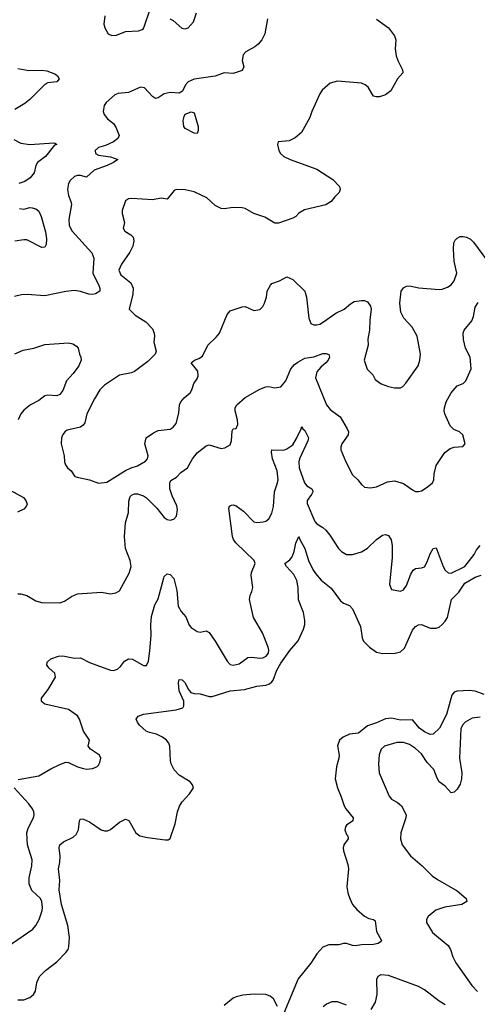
# Model space of a CAD drawing. Header units: inches. Extents: x 2001573 to 2220545, y 644482 to 846830.
# Tile 661 of 755: x 2144242 to 2147305, y 770444 to 777024. Entities that reach past the tile are written whole.
import ezdxf

# ---------------------------------------------------------------- set-up
doc = ezdxf.new("R2010")
doc.units = ezdxf.units.IN
doc.header["$MEASUREMENT"] = 0
doc.layers.add('C1747', color=7, linetype='Continuous')

msp = doc.modelspace()

# ---------------------------------------------------------------- linework, layer by layer
at = {"layer": 'C1747', "color": 5}
for points, elevation in [([(2145899.5, 777030), (2145883.2, 776930), (2145862.3, 776890), (2145839, 776861), (2145816.6, 776843.4), (2145754.9, 776810), (2145737, 776790), (2145731.9, 776751.9), (2145742, 776710), (2145730, 776685.2), (2145670, 776664.5), (2145610, 776669.4), (2145550, 776646), (2145410, 776627.6), (2145370, 776609.2), (2145350.8, 776590), (2145332.7, 776547.3), (2145310, 776534), (2145250, 776537.2), (2145210, 776529.3), (2145170, 776502.7), (2145150, 776498), (2145130, 776511.5), (2145077.6, 776570), (2145050, 776573.6), (2144970, 776537.7), (2144902, 776530), (2144878, 776522), (2144822, 776470), (2144807.7, 776450), (2144802, 776410), (2144808.2, 776390), (2144830, 776360.7), (2144870.7, 776330), (2144886.4, 776306.4), (2144908.2, 776250), (2144898.4, 776230), (2144870, 776208.2), (2144816.7, 776183.3), (2144770, 776169.4), (2144748.4, 776150), (2144750.6, 776130.6), (2144770, 776118), (2144850, 776108), (2144898.8, 776090), (2144870.7, 776070), (2144827.7, 776050), (2144741.3, 776018.7), (2144690, 775973), (2144650, 775983.1), (2144630, 775983.1), (2144610, 775975.3), (2144579.6, 775950), (2144569.1, 775930), (2144563.2, 775890), (2144569.1, 775850), (2144585.2, 775810), (2144588.3, 775790), (2144571.2, 775690), (2144573.8, 775650), (2144594, 775610), (2144725.9, 775465.9), (2144738.8, 775430), (2144731.1, 775330), (2144771.5, 775248.5), (2144778.9, 775230), (2144779.6, 775210), (2144750, 775192.1), (2144730, 775188.5), (2144705.1, 775190), (2144650, 775206.8), (2144610, 775213.4), (2144552.1, 775207.9), (2144410, 775177.8), (2144292.8, 775187.2), (2144255.4, 775184.6), (2144206.5, 775173.5)], 260), ([(2146630, 777027.7), (2146710, 776970.7), (2146750, 776916), (2146759.3, 776890), (2146755.8, 776830), (2146762, 776782), (2146771.8, 776751.8), (2146802.8, 776690), (2146806, 776670), (2146770, 776629.2), (2146724.9, 776550), (2146690, 776523.1), (2146650, 776507.8), (2146627.8, 776507.8), (2146610, 776514), (2146573, 776573), (2146554.5, 776590), (2146530, 776600.9), (2146370, 776612.6), (2146320.9, 776599.1), (2146266.7, 776553.3), (2146250.4, 776529.7), (2146196.3, 776410), (2146184, 776370), (2146127.7, 776270), (2146085.8, 776234.2), (2146044.9, 776215.1), (2145971.1, 776208.9), (2145966.8, 776190), (2145976.3, 776150), (2145987.7, 776130), (2146010, 776110.7), (2146052, 776090), (2146230, 776024.4), (2146337, 775957), (2146383, 775910), (2146387.7, 775890), (2146381, 775870), (2146350, 775841.2), (2146327.3, 775810), (2146291.9, 775788.1), (2146147.3, 775752.7), (2146110, 775732.3), (2146090.5, 775709.5), (2146070, 775697.2), (2145975.2, 775664.8), (2145950, 775663.7), (2145883.7, 775703.7), (2145810, 775728.2), (2145750, 775761.6), (2145730, 775767.6), (2145670, 775769.6), (2145610, 775759.6), (2145590, 775762.9), (2145550, 775782.9), (2145494, 775834), (2145410, 775873.3), (2145350, 775887.3), (2145290.4, 775889.6), (2145276.4, 775883.6), (2145230, 775825.2), (2145190, 775831.6), (2145130, 775821.5), (2144991.6, 775828.4), (2144970, 775826.6), (2144950, 775813.3), (2144928.3, 775750), (2144928.2, 775728.2), (2144943.6, 775670), (2144935.5, 775630), (2144946, 775610), (2144987, 775587), (2145002, 775570), (2145006.2, 775546.2), (2144999, 775510), (2144979.3, 775470), (2144922.7, 775390), (2144905.6, 775350), (2144920.2, 775320.2), (2144985.4, 775265.4), (2145000.7, 775230), (2145000.1, 775190), (2144974.8, 775090), (2145014, 775050), (2145085.5, 775005.5), (2145130, 774959.1), (2145142.6, 774930), (2145144.9, 774910), (2145140.3, 774870), (2145155.3, 774810), (2145148.5, 774790), (2145100.6, 774739.4), (2145010, 774672.6), (2144990, 774664.2), (2144910, 774648.7), (2144810, 774582.6), (2144779.6, 774550), (2144742.8, 774490), (2144691.8, 774390), (2144677.6, 774330), (2144666.5, 774313.5), (2144650, 774302), (2144559.6, 774280.4), (2144546.9, 774273.1), (2144530, 774252.3), (2144522.3, 774230), (2144519.6, 774190), (2144539.5, 774110), (2144542.6, 774070), (2144548.8, 774050), (2144563, 774030), (2144587.7, 774010), (2144612.1, 773972.1), (2144626.3, 773966.3), (2144710.2, 773950.2), (2144770, 773927.2), (2144825.9, 773934.1), (2144950, 774012.5), (2144987.3, 774030), (2145030, 774042.9), (2145085.1, 774074.9), (2145097.6, 774090), (2145102.5, 774110), (2145079.8, 774190), (2145088.6, 774230), (2145137, 774263), (2145170, 774279.5), (2145250, 774288.5), (2145270, 774300.4), (2145290, 774325.5), (2145306.2, 774393.8), (2145312.7, 774450), (2145320.8, 774470), (2145342, 774498), (2145382.6, 774530), (2145394.7, 774550), (2145407.9, 774592.1), (2145430, 774624), (2145436.8, 774643.2), (2145435.4, 774675.4), (2145389.3, 774730), (2145411.6, 774748.4), (2145440.8, 774759.2), (2145465.4, 774774.6), (2145500.7, 774850), (2145557.9, 774902.1), (2145579.3, 774930), (2145630, 775053), (2145650, 775078), (2145730, 775105.5), (2145750, 775108), (2145810, 775080.5), (2145850, 775087.7), (2145870, 775107.3), (2145880.5, 775130), (2145893, 775170), (2145898.7, 775210), (2145920.9, 775250), (2145930, 775260.7), (2145980.1, 775279.9), (2146030, 775306), (2146070, 775288.7), (2146149.4, 775209.4), (2146161.5, 775170), (2146177.3, 775030), (2146190, 774994), (2146210, 774984.4), (2146230, 774984.2), (2146250, 774990.3), (2146275.3, 775004.7), (2146356.9, 775063.1), (2146413, 775090), (2146454.8, 775125.2), (2146480, 775140), (2146528.7, 775148.7), (2146550, 775148.2), (2146570, 775139.1), (2146590, 775110.8), (2146594.3, 775090), (2146584.7, 775015.3), (2146583.2, 774950), (2146572.9, 774890), (2146573.1, 774850), (2146548.4, 774750), (2146568.5, 774688.5), (2146606, 774650), (2146620.7, 774620.7), (2146661, 774590), (2146710, 774572), (2146750, 774563.1), (2146790, 774564.4), (2146806, 774574), (2146825.6, 774594.4), (2146907.6, 774710), (2146919.8, 774750), (2146925.3, 774790), (2146901.7, 774910), (2146868.6, 774970), (2146813.6, 775030), (2146793.3, 775070), (2146786.2, 775130), (2146796, 775210), (2146810, 775232.2), (2146830, 775244.2), (2146850, 775246), (2146912.9, 775232.9), (2147050, 775220.9), (2147070, 775223.1), (2147104.2, 775235.8), (2147130, 775253), (2147150, 775278.8), (2147168.2, 775330), (2147149.1, 775410), (2147144.1, 775490), (2147147.5, 775532.5), (2147155.5, 775550), (2147170, 775565.2), (2147190, 775574.7), (2147210, 775576), (2147231.4, 775571.4), (2147258.2, 775558.2), (2147278.1, 775538.1), (2147410, 775360.4)], 280), ([(2144811.3, 777050), (2144805.8, 776994.2), (2144812.4, 776970), (2144835.3, 776930), (2144858, 776918), (2144890, 776920.7), (2144950, 776944.7), (2145038, 776950), (2145061.1, 776958.9), (2145070, 776965.7), (2145077.6, 776982.4), (2145110, 777081.6)], 260), ([(2145247.3, 777030), (2145270, 777018), (2145328.1, 776968.1), (2145350, 776964), (2145369.2, 776970), (2145405.7, 777010), (2145425.7, 777070)], 260), ([(2144230, 776698.8), (2144303.8, 776683.8), (2144390, 776686.9), (2144423.4, 776683.4), (2144481.3, 776661.3), (2144494.8, 776650), (2144506.8, 776630), (2144491.3, 776610), (2144430, 776601.7), (2144410, 776591.8), (2144309.6, 776490.4), (2144276.8, 776463.2), (2144210, 776423.9)], 240), ([(2144203.8, 776223.8), (2144250, 776198.8), (2144311, 776191), (2144470, 776200.4), (2144479.5, 776199.5), (2144490.8, 776190.8), (2144475.2, 776184.8), (2144465.4, 776174.6), (2144414, 776110), (2144361.1, 776070), (2144350.7, 776050), (2144338.9, 776001.1), (2144313.5, 775966.5), (2144277.2, 775942.8), (2144236, 775930)], 240), ([(2144242, 775762), (2144270, 775758), (2144310, 775768.5), (2144326.9, 775766.9), (2144350, 775759.3), (2144370, 775744), (2144385.3, 775710), (2144414.1, 775605.9), (2144420.9, 775559.1), (2144418.4, 775521.6), (2144410, 775505.2), (2144390, 775502), (2144290, 775552.3), (2144270, 775554.2), (2144210, 775543.9)], 240), ([(2144230, 773187.6), (2144250, 773187.7), (2144290, 773176.9), (2144350, 773140.9), (2144389.2, 773129.2), (2144510, 773126.7), (2144542.9, 773137.1), (2144590, 773170.2), (2144630, 773187.9), (2144790, 773197.6), (2144850, 773187.2), (2144886.7, 773193.3), (2144910, 773208), (2144975.7, 773324.3), (2144987.6, 773370), (2144981.4, 773410), (2144950.8, 773490), (2144943.1, 773570), (2144950, 773661), (2144969.8, 773730), (2144973.4, 773806.6), (2144982.6, 773837.4), (2144990, 773846.7), (2145010, 773855.6), (2145030, 773856.1), (2145070, 773842), (2145090, 773828.9), (2145158.9, 773758.9), (2145210, 773697.1), (2145230, 773684.9), (2145250, 773680.4), (2145273.6, 773686.4), (2145292.6, 773707.4), (2145298.7, 773750), (2145294.3, 773774.3), (2145261.8, 773841.8), (2145246, 773890), (2145246.6, 773930), (2145254.5, 773945.5), (2145292.1, 773967.9), (2145321, 773999), (2145366, 774030), (2145399.7, 774090), (2145430, 774130.5), (2145490, 774177.3), (2145510, 774184), (2145590, 774158), (2145616.1, 774163.9), (2145650, 774183.8), (2145660.4, 774210), (2145663.3, 774276.7), (2145670, 774290.4), (2145690, 774293), (2145701.5, 774318.5), (2145700.7, 774350), (2145683.9, 774410), (2145684, 774430), (2145695.1, 774450), (2145750, 774499.5), (2145850, 774554.9), (2145890, 774570.4), (2145910, 774573), (2145950, 774563), (2145990, 774570.4), (2146023.1, 774610), (2146056.5, 774690), (2146080.8, 774719.2), (2146103.7, 774736.3), (2146150, 774761.5), (2146210, 774771.6), (2146270, 774793.4), (2146293.5, 774793.5), (2146310, 774786), (2146315.3, 774770), (2146307.2, 774750), (2146291.4, 774730), (2146257.6, 774702.4), (2146231.3, 774670), (2146222.4, 774630), (2146294.9, 774450), (2146320, 774420), (2146387.4, 774370), (2146434.3, 774290), (2146441.5, 774270), (2146439.6, 774250), (2146398.9, 774190), (2146390.4, 774170), (2146390.4, 774150), (2146424.6, 774070), (2146470, 773981.6), (2146505.5, 773950), (2146530, 773917.3), (2146550, 773899.1), (2146590, 773896.3), (2146630, 773902), (2146704.1, 773935.9), (2146750, 773942), (2146810, 773924.4), (2146870, 773882), (2146890, 773872.2), (2146910, 773870.4), (2146930, 773876.4), (2146970, 773900.4), (2147005.1, 773930), (2147013.3, 773950), (2147015.6, 773990), (2147030, 774046), (2147087.9, 774132), (2147122.2, 774157.8), (2147150, 774166.7), (2147207.3, 774172.7), (2147223.7, 774190), (2147206.6, 774250), (2147186, 774270), (2147146.5, 774286.5), (2147122.4, 774310), (2147088, 774390), (2147083, 774410), (2147084.2, 774430), (2147095.4, 774470), (2147130, 774530.6), (2147170, 774576.3), (2147210, 774593.4), (2147226.6, 774610), (2147263.5, 774690), (2147255.8, 774770), (2147224.6, 774830), (2147212.4, 774887.6), (2147209.7, 774930), (2147216.9, 774950), (2147268, 775012), (2147278.5, 775041.5), (2147290, 775102.8), (2147310, 775134.9)], 260), ([(2144210, 774792.2), (2144264.7, 774815.3), (2144338, 774830), (2144410, 774854.2), (2144570, 774865.5), (2144598.4, 774858.4), (2144623.4, 774843.4), (2144632.7, 774830), (2144641.6, 774790), (2144652.4, 774770), (2144653.7, 774750), (2144637.4, 774710), (2144600.7, 774659.3), (2144555.6, 774610), (2144530, 774545.1), (2144510, 774519.7), (2144490, 774511.1), (2144430, 774515.1), (2144410, 774509.7), (2144370, 774479.7), (2144314.9, 774450), (2144270, 774415.8), (2144249.1, 774390), (2144231.2, 774350)], 260), ([(2144232.6, 771947.4), (2144370, 771970.4), (2144450, 772018), (2144510, 772047.7), (2144550, 772062), (2144570, 772060.5), (2144630, 772030.5), (2144670, 772020.5), (2144690, 772016.3), (2144730, 772018.8), (2144758, 772030), (2144770, 772042), (2144779.3, 772060.7), (2144785.2, 772090), (2144776, 772110), (2144717.2, 772150), (2144701.2, 772170), (2144709.4, 772210), (2144669.8, 772269.8), (2144643, 772350), (2144630, 772371.6), (2144570, 772415.1), (2144409.6, 772449.6), (2144387.5, 772467.5), (2144387.8, 772490), (2144432.5, 772547.5), (2144482.4, 772630), (2144476.6, 772656.6), (2144439.6, 772690), (2144424.2, 772710), (2144425.1, 772730), (2144450, 772752.4), (2144502, 772770), (2144530, 772773.1), (2144610, 772757), (2144650, 772760.3), (2144709.3, 772729.3), (2144850, 772677.1), (2144870, 772675.5), (2144896.3, 772683.7), (2144917.7, 772702.3), (2144942.7, 772737.3), (2144970, 772752.7), (2144998, 772750), (2145070, 772708), (2145090, 772707.7), (2145103.3, 772736.7), (2145112.9, 772807.1), (2145122.9, 772910), (2145119.2, 772979.2), (2145123.2, 773036.8), (2145147.3, 773112.7), (2145170, 773154), (2145206.4, 773293.6), (2145210, 773303), (2145230, 773320.5), (2145250, 773316.4), (2145272.8, 773290), (2145293.6, 773210), (2145303.8, 773103.8), (2145322, 773070), (2145353.8, 773033.8), (2145376.7, 772976.7), (2145390, 772962), (2145430, 772936.3), (2145450, 772930.8), (2145490, 772941), (2145510, 772927.7), (2145550, 772870.4), (2145630, 772736.3), (2145650, 772715.5), (2145670, 772710.4), (2145710, 772719.5), (2145770, 772762), (2145795.4, 772764.6), (2145850, 772756.5), (2145870, 772758.6), (2145891, 772770), (2145906.2, 772790), (2145909.8, 772810), (2145905.3, 772830), (2145866.2, 772926.2), (2145806.3, 773030), (2145780.7, 773150), (2145783.6, 773176.4), (2145796.6, 773203.4), (2145802.6, 773230), (2145790.7, 773310), (2145792.9, 773330), (2145817.1, 773390), (2145810.8, 773410), (2145689.1, 773529.1), (2145672.8, 773550), (2145666, 773570), (2145640.9, 773759.1), (2145646, 773774), (2145659.1, 773780.9), (2145670, 773783.1), (2145690, 773774.3), (2145739.1, 773739.1), (2145810, 773668.2), (2145830, 773663.8), (2145872.3, 773667.7), (2145890, 773672.2), (2145910, 773688), (2145930, 773726.8), (2145940.3, 773770), (2145946.9, 773870), (2145968.5, 773930), (2145970.8, 773949.2), (2145966.3, 774010), (2145935, 774090), (2145926.7, 774133.3), (2145929.6, 774150.4), (2146010, 774148.4), (2146030, 774155.5), (2146070, 774183.5), (2146095.4, 774224.6), (2146126.6, 774290), (2146130, 774306), (2146138, 774290), (2146150, 774279.3), (2146174.5, 774230), (2146170.2, 774210), (2146115, 774090), (2146110.1, 774070), (2146111.4, 774030), (2146147.2, 773930), (2146163.2, 773910), (2146197, 773890), (2146201.1, 773881.1), (2146203.9, 773870), (2146194, 773850), (2146165, 773810), (2146165, 773790), (2146216.5, 773670), (2146230, 773654), (2146270.2, 773630.2), (2146290, 773612.7), (2146318.4, 773578.4), (2146376.4, 773490), (2146394.9, 773470), (2146430, 773450.3), (2146470, 773450.3), (2146530, 773467.9), (2146570, 773491.6), (2146630, 773550.3), (2146670, 773578.4), (2146690, 773583.8), (2146710, 773576.3), (2146728.9, 773548.9), (2146735.3, 773510), (2146733.6, 773430), (2146715.8, 773250), (2146730, 773216), (2146790, 773204.9), (2146810, 773213.4), (2146830, 773243.8), (2146860.7, 773319.3), (2146875.6, 773344.4), (2146890, 773357.1), (2146930, 773360.5), (2146950, 773368), (2146970, 773402), (2146990, 773454), (2147010, 773490.6), (2147030, 773494.8), (2147076, 773370), (2147090, 773345.2), (2147110, 773326.5), (2147130, 773325.5), (2147220.3, 773370), (2147283.1, 773450), (2147298, 773482), (2147324.2, 773510)], 240), ([(2144179, 773879), (2144267.3, 773830), (2144283, 773810), (2144292.7, 773787.3), (2144286, 773770), (2144270, 773754), (2144227.5, 773732.5)], 260), ([(2144230, 770474.9), (2144270, 770473.7), (2144310, 770488.5), (2144334, 770510), (2144348.2, 770531.8), (2144358, 770590), (2144374.5, 770630), (2144416, 770670), (2144490, 770728.8), (2144550.6, 770789.4), (2144566.9, 770810), (2144571.9, 770828.1), (2144575.2, 770890), (2144564.9, 770970), (2144521.4, 771110), (2144505.8, 771210), (2144510.3, 771270.3), (2144503, 771350), (2144511.6, 771391.6), (2144513.6, 771433.6), (2144505.6, 771490), (2144512, 771510), (2144535.1, 771530), (2144599.7, 771560.3), (2144620.7, 771579.3), (2144635.8, 771610), (2144642, 771670), (2144650, 771682.8), (2144670, 771681.6), (2144710, 771664.4), (2144787.3, 771610), (2144810, 771602.4), (2144830, 771603.7), (2144850, 771612.4), (2144910, 771661.3), (2144950, 771680.5), (2144971.6, 771671.6), (2145019.1, 771590), (2145046, 771570), (2145098, 771558), (2145215.9, 771544.1), (2145236.2, 771543.8), (2145250, 771551), (2145282.6, 771650), (2145297.6, 771730), (2145312.3, 771767.7), (2145330, 771796.4), (2145378.4, 771850), (2145405.2, 771890), (2145399.3, 771910), (2145382.7, 771930), (2145310, 771975.1), (2145275.1, 772010), (2145256.2, 772050), (2145251.8, 772070), (2145247.6, 772170), (2145239.6, 772190), (2145223.6, 772210), (2145198.4, 772230), (2145157, 772250), (2145110, 772259.8), (2145088.9, 772268.9), (2145044.2, 772310), (2145029.6, 772330), (2145022, 772350), (2145036, 772370), (2145070, 772383.1), (2145290, 772411.8), (2145334.5, 772425.5), (2145340.9, 772439.1), (2145339.7, 772470), (2145310, 772538), (2145304.4, 772595.6), (2145310, 772614), (2145330, 772612.7), (2145350, 772593), (2145370.2, 772550.2), (2145387.4, 772527.4), (2145410, 772520.9), (2145450, 772518.6), (2145510, 772500.4), (2145530, 772500.9), (2145650, 772538.3), (2145747, 772547), (2145829.5, 772570.5), (2145890, 772576.9), (2145913.6, 772586.4), (2145930, 772599.9), (2145937.8, 772610), (2145963.2, 772676.8), (2145990, 772724.6), (2146050, 772808.9), (2146106, 772874), (2146140.4, 772950), (2146150, 772982), (2146150.4, 773010), (2146141.4, 773061.4), (2146108.1, 773148.1), (2146105.5, 773230), (2146097.1, 773277.1), (2146077.3, 773317.3), (2146026.9, 773370), (2146017, 773390), (2146050, 773413.4), (2146065.3, 773434.7), (2146079.8, 773470), (2146090, 773526.8), (2146110, 773571.3), (2146117.1, 773550), (2146151.1, 773490), (2146175.4, 773410), (2146203.5, 773350), (2146222.1, 773322.1), (2146259.5, 773279.5), (2146325.9, 773225.9), (2146390, 773140.5), (2146410, 773125.5), (2146450.2, 773110.2), (2146470, 773087.3), (2146523.6, 772970), (2146533.1, 772893.1), (2146543.6, 772870), (2146582.8, 772830), (2146630, 772796.8), (2146670, 772788.6), (2146755.3, 772790), (2146790, 772799.6), (2146816.5, 772823.5), (2146870, 772945.5), (2146890, 772968.4), (2146910, 772979.3), (2146930, 772981.3), (2146990, 772958), (2147030, 772957.4), (2147050, 772964.9), (2147070, 772982.4), (2147090, 773003.6), (2147104.2, 773030), (2147132.6, 773150), (2147180.6, 773199.4), (2147222, 773258), (2147290, 773298.4), (2147330, 773312.9)], 220), ([(2147350, 772513.7), (2147290, 772537), (2147250, 772541.6), (2147170, 772535.9), (2147150, 772529.8), (2147132.9, 772510), (2147098.3, 772381.7), (2147050.7, 772289.3), (2147010, 772249.7), (2146990, 772246.9), (2146950, 772263.9), (2146917.2, 772290), (2146870, 772344.7), (2146790, 772342.2), (2146730, 772356.8), (2146690, 772350.9), (2146630, 772324.2), (2146570, 772304.4), (2146510, 772255.8), (2146450, 772248.4), (2146406, 772230), (2146382, 772210), (2146369.1, 772170.9), (2146379.6, 772110), (2146378.3, 772090), (2146362.8, 772030), (2146353.4, 771950), (2146369.1, 771890), (2146394.4, 771830), (2146412.9, 771770), (2146424.2, 771750), (2146473.4, 771690), (2146470.5, 771669.5), (2146430, 771641.2), (2146422, 771630), (2146418, 771610), (2146430, 771578), (2146438, 771570), (2146441, 771550), (2146410.8, 771510), (2146407.7, 771490), (2146408, 771470), (2146437.3, 771377.3), (2146441.7, 771350), (2146432.2, 771230), (2146437.6, 771190), (2146450.4, 771150), (2146470, 771110.8), (2146497.2, 771077.2), (2146550, 771033), (2146577.5, 771017.5), (2146610.5, 771010.5), (2146620.7, 771000.7), (2146630.4, 770930.3), (2146662.8, 770870), (2146657.5, 770862.5), (2146642, 770850), (2146610, 770844.2), (2146530, 770842.4), (2146490, 770835.1), (2146470, 770836.2), (2146430, 770849.3), (2146410, 770849.3), (2146378.5, 770841.5), (2146310, 770842), (2146270, 770826), (2146230, 770780.9), (2146190, 770719.5), (2146106.5, 770613.5), (2146010, 770385.2)], 220), ([(2147323.6, 772363.6), (2147270, 772356.2), (2147222.4, 772330), (2147206, 772310), (2147194.7, 772285.3), (2147184.5, 772090), (2147201, 771990), (2147199.7, 771950), (2147190, 771916), (2147170, 771882), (2147150, 771860.9), (2147130, 771858), (2147090, 771901.3), (2147050, 771929.7), (2147035, 771955), (2147012.5, 772012.5), (2146970, 772059.9), (2146930, 772117.7), (2146890, 772153.4), (2146850, 772179.3), (2146810, 772194.4), (2146766.3, 772193.7), (2146682.4, 772170), (2146662.2, 772150), (2146647.8, 772112.2), (2146643.1, 772050), (2146647, 771990), (2146714.3, 771834.3), (2146730, 771815.3), (2146770, 771793.4), (2146797.6, 771770), (2146828.2, 771710), (2146826.4, 771690), (2146791.7, 771590), (2146790.3, 771550), (2146802.3, 771510), (2146856.5, 771436.5), (2146934.9, 771370), (2147003, 771303), (2147038.3, 771278.3), (2147170, 771203), (2147230.6, 771150), (2147234, 771130), (2147201, 771110), (2147086.1, 771093.9), (2147027.7, 771072.3), (2146975.8, 771030), (2146964.4, 771010), (2146964.9, 770990), (2147004.8, 770924.8), (2147110, 770836.9), (2147125.4, 770810), (2147141.5, 770761.5), (2147161, 770721), (2147267.6, 770570), (2147305.7, 770530)], 240), ([(2144130, 770807), (2144330, 770946.7), (2144351.2, 770970), (2144373.3, 771010), (2144393.6, 771070), (2144395.6, 771090), (2144389.6, 771130), (2144380.7, 771150), (2144323.6, 771203.6), (2144304.7, 771250), (2144305.3, 771290), (2144323.9, 771370), (2144325.7, 771410), (2144294.4, 771510), (2144290.7, 771590), (2144298.6, 771621.4), (2144335.1, 771690), (2144338.7, 771710), (2144336.3, 771730), (2144328.2, 771750), (2144304.5, 771784.5), (2144205.6, 771890)], 240), ([(2147090, 770439.7), (2147050, 770464.4), (2146950, 770539.8), (2146910, 770563.5), (2146710, 770636.2), (2146658.4, 770641.6), (2146637.8, 770630), (2146629.4, 770610), (2146631.7, 770510), (2146622, 770458), (2146591.8, 770410)], 240), ([(2145966.9, 770430), (2145939.8, 770479.8), (2145918.5, 770498.5), (2145889.8, 770509.8), (2145810.6, 770510.6), (2145735, 770505), (2145690, 770494.5), (2145670, 770484.7), (2145610, 770435.2)], 220), ([(2146430, 770438.4), (2146370, 770459.6), (2146330, 770459.6), (2146295.1, 770444.9), (2146271.9, 770428.1)], 240)]:
    msp.add_lwpolyline(points, dxfattribs=dict(at, elevation=elevation))
at = {"layer": 'C1747', "color": 5, "elevation": 260}
msp.add_lwpolyline([(2145430, 776264), (2145410, 776266.6), (2145350, 776298), (2145340.7, 776310), (2145336.9, 776350), (2145342, 776378), (2145350, 776393), (2145390, 776408), (2145410, 776402.8), (2145436, 776310), (2145437.1, 776282.9)], close=True, dxfattribs=at)

doc.saveas('drawing.dxf')
